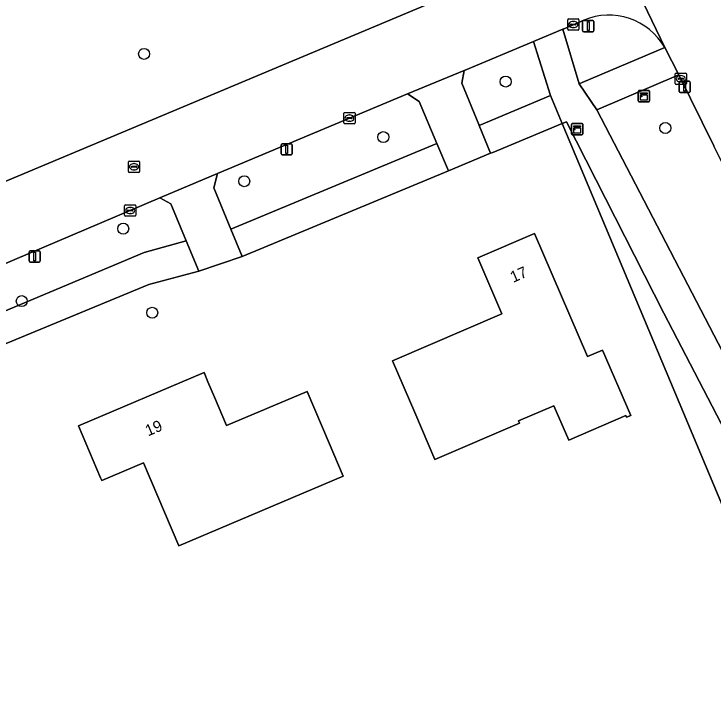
# Model space of a CAD drawing. Extents: x 162417 to 163722, y 384268 to 385417.
# Drawn here: x 163289.6 to 163351.6, y 384911.4 to 384972.9 of the extents above; entities that cross this region are included whole.
import ezdxf

# ---------------------------------------------------------------- set-up
doc = ezdxf.new("R2010")
doc.units = 0
for name, color, linetype in [('IMGEO_Boom', 7, 'Continuous'), ('IMGEO_Erf', 7, 'Continuous'), ('IMGEO_Groenvoorziening', 7, 'Continuous'), ('IMGEO_Kast', 7, 'Continuous'), ('IMGEO_Kolk', 7, 'Continuous'), ('IMGEO_Lichtmast', 7, 'Continuous'), ('IMGEO_Loofbos', 7, 'Continuous'), ('IMGEO_Pand', 7, 'Continuous'), ('IMGEO_Pand_nummerreeks', 7, 'Continuous'), ('IMGEO_Rijbaan_lokaal_gesloten', 7, 'Continuous'), ('IMGEO_Rioolput', 7, 'Continuous'), ('IMGEO_Verkeersbordpaal', 7, 'Continuous'), ('IMGEO_Voetpad_open', 7, 'Continuous')]:
    doc.layers.add(name, color=color, linetype=linetype)

msp = doc.modelspace()

# ---------------------------------------------------------------- linework, layer by layer
at = {"layer": 'IMGEO_Boom'}
for centre in [(163301.096, 384969.384), (163333.183, 384966.927), (163347.342, 384962.799), (163322.32, 384961.993), (163309.983, 384958.078), (163299.244, 384953.863), (163290.242, 384947.431), (163301.819, 384946.399)]:
    msp.add_circle(centre, 0.489, dxfattribs=at)
at = {"layer": 'IMGEO_Erf'}
for points in [[(163318.553, 385000), (163308.966, 385023.36), (163277.359, 385010.294), (163269.662, 385007.068), (163253.071, 385000), (163231.527, 384990.762), (163201.717, 384977.798), (163182.103, 384971.2), (163157.341, 384961.784), (163158.508, 384959.069), (163175.467, 384919.624), (163175.758, 384919.851), (163183.667, 384913.961), (163328.962, 384974.963)], [(163335.723, 384953.434), (163340.434, 384942.506), (163341.772, 384943.083), (163344.271, 384937.288), (163343.894, 384937.126), (163343.827, 384937.282), (163338.769, 384935.101), (163337.455, 384938.148), (163334.316, 384936.795), (163334.399, 384936.602), (163326.904, 384933.371), (163325.111, 384937.531), (163323.131, 384942.122), (163332.851, 384946.313), (163330.712, 384951.274)], [(163297.347, 384931.499), (163297.237, 384931.759), (163295.282, 384936.36), (163306.414, 384941.089), (163306.765, 384940.262), (163307.339, 384938.912), (163308.413, 384936.383), (163315.573, 384939.424), (163317.528, 384934.823), (163318.77, 384931.898), (163304.178, 384925.699), (163301.046, 384933.071)]]:
    msp.add_lwpolyline(points, close=True, dxfattribs=at)
msp.add_lwpolyline([(163355.108, 384922.849), (163338.205, 384963.202), (163332.037, 384960.636), (163331.845, 384960.556), (163328.115, 384959.004), (163309.804, 384951.385), (163305.952, 384950.098), (163301.519, 384948.918), (163287.113, 384942.953), (163279.759, 384939.573), (163273.176, 384936.418), (163263.164, 384931.62), (163230.9, 384918.02), (163227.943, 384916.773), (163202.03, 384905.85), (163198.14, 384904.21), (163175.984, 384894.871), (163189.317, 384805.604)], dxfattribs=at)
at = {"layer": 'IMGEO_Groenvoorziening'}
msp.add_lwpolyline([(163340.1, 384972.378), (163338.433, 384971.65), (163338.251, 384971.574), (163339.708, 384966.721), (163339.979, 384966.836), (163347.305, 384969.948)], dxfattribs=at)
for points in [[(163335.648, 384970.48), (163329.596, 384967.938), (163329.492, 384967.896), (163329.283, 384966.782), (163330.792, 384963.1), (163330.822, 384963.026), (163337.159, 384965.677)], [(163308.79, 384953.828), (163327.084, 384961.437), (163325.508, 384965.159), (163324.469, 384965.836), (163307.598, 384958.773), (163307.275, 384957.478)], [(163301.107, 384951.742), (163304.831, 384952.792), (163303.472, 384956.057), (163302.496, 384956.594), (163281.667, 384947.744), (163275.345, 384945.212), (163270.37, 384943.11), (163264.949, 384940.721), (163261.728, 384939.38), (163263.626, 384934.994), (163272.133, 384938.907), (163277.01, 384941.272), (163283.774, 384944.468)]]:
    msp.add_lwpolyline(points, close=True, dxfattribs=at)
msp.add_arc((163342.332, 384967.099), 5.731, 29.8077, 112.91731, dxfattribs=at)
at = {"layer": 'IMGEO_Kast'}
for p, q in [((163344.945, 384965.209), (163344.945, 384966.05)), ((163344.945, 384966.05), (163344.945, 384965.209)), ((163345.02, 384966.134), (163345.861, 384966.134)), ((163345.861, 384966.134), (163345.02, 384966.134)), ((163345.945, 384966.059), (163345.945, 384965.218)), ((163345.945, 384965.218), (163345.945, 384966.059)), ((163345.87, 384965.134), (163345.029, 384965.134)), ((163345.029, 384965.134), (163345.87, 384965.134)), ((163339.019, 384962.28), (163339.019, 384963.121)), ((163339.019, 384963.121), (163339.019, 384962.28)), ((163339.094, 384963.205), (163339.935, 384963.205)), ((163339.935, 384963.205), (163339.094, 384963.205)), ((163340.019, 384963.13), (163340.019, 384962.289)), ((163340.019, 384962.289), (163340.019, 384963.13)), ((163339.944, 384962.205), (163339.103, 384962.205)), ((163339.103, 384962.205), (163339.944, 384962.205))]:
    msp.add_line(p, q, dxfattribs=at)
for points in [[(163345.14, 384965.924), (163345.74, 384965.924), (163345.74, 384965.839), (163345.14, 384965.839), (163345.14, 384965.924)], [(163345.14, 384965.749), (163345.74, 384965.749), (163345.74, 384965.26), (163345.14, 384965.26), (163345.14, 384965.749)], [(163339.214, 384962.995), (163339.814, 384962.995), (163339.814, 384962.91), (163339.214, 384962.91), (163339.214, 384962.995)], [(163339.214, 384962.82), (163339.814, 384962.82), (163339.814, 384962.331), (163339.214, 384962.331), (163339.214, 384962.82)]]:
    msp.add_lwpolyline(points, dxfattribs=at)
for centre in [(163345.224, 384965.598), (163339.298, 384962.669)]:
    msp.add_circle(centre, 0.0377, dxfattribs=at)
for centre, start, end in [((163345.023, 384966.056), 92.4484, 184.28452), ((163345.023, 384966.056), 92.4484, 184.28452), ((163345.867, 384966.056), 2.4484, 94.28452), ((163345.867, 384966.056), 2.4484, 94.28452), ((163345.023, 384965.212), 182.4484, 274.28452), ((163345.023, 384965.212), 182.4484, 274.28452), ((163345.867, 384965.212), 272.4484, 4.28452), ((163345.867, 384965.212), 272.4484, 4.28452), ((163339.097, 384963.127), 92.4484, 184.28452), ((163339.097, 384963.127), 92.4484, 184.28452), ((163339.941, 384963.127), 2.4484, 94.28452), ((163339.941, 384963.127), 2.4484, 94.28452), ((163339.097, 384962.283), 182.4484, 274.28452), ((163339.097, 384962.283), 182.4484, 274.28452), ((163339.941, 384962.283), 272.4484, 4.28452), ((163339.941, 384962.283), 272.4484, 4.28452)]:
    msp.add_arc(centre, 0.0779, start, end, dxfattribs=at)
at = {"layer": 'IMGEO_Kolk'}
for p, q in [((163338.679, 384971.564), (163338.679, 384972.416)), ((163338.754, 384972.49), (163339.606, 384972.49)), ((163339.167, 384972.27), (163339.192, 384972.27)), ((163339.68, 384972.416), (163339.68, 384971.564)), ((163338.938, 384971.984), (163338.938, 384971.996)), ((163339.376, 384971.947), (163338.978, 384971.947)), ((163338.981, 384972.033), (163339.379, 384972.033)), ((163339.19, 384971.71), (163339.165, 384971.71)), ((163339.422, 384971.996), (163339.422, 384971.984)), ((163339.606, 384971.49), (163338.754, 384971.49)), ((163348.218, 384966.745), (163348.218, 384967.597)), ((163348.293, 384967.671), (163349.145, 384967.671)), ((163348.477, 384967.165), (163348.477, 384967.177)), ((163348.52, 384967.214), (163348.918, 384967.214)), ((163348.706, 384967.451), (163348.731, 384967.451)), ((163348.961, 384967.177), (163348.961, 384967.165)), ((163349.219, 384967.597), (163349.219, 384966.745)), ((163349.145, 384966.671), (163348.293, 384966.671)), ((163348.915, 384967.128), (163348.517, 384967.128)), ((163348.729, 384966.891), (163348.704, 384966.891)), ((163318.814, 384963.253), (163318.814, 384964.105)), ((163318.889, 384964.179), (163319.741, 384964.179)), ((163319.815, 384964.105), (163319.815, 384963.253)), ((163319.073, 384963.673), (163319.073, 384963.685)), ((163319.511, 384963.636), (163319.113, 384963.636)), ((163319.116, 384963.722), (163319.514, 384963.722)), ((163319.302, 384963.959), (163319.327, 384963.959)), ((163319.557, 384963.685), (163319.557, 384963.673)), ((163319.741, 384963.179), (163318.889, 384963.179)), ((163319.325, 384963.399), (163319.3, 384963.399)), ((163299.366, 384955.052), (163299.366, 384955.904)), ((163299.441, 384955.978), (163300.293, 384955.978)), ((163299.625, 384955.472), (163299.625, 384955.484)), ((163300.063, 384955.435), (163299.665, 384955.435)), ((163299.668, 384955.521), (163300.066, 384955.521)), ((163299.854, 384955.758), (163299.879, 384955.758)), ((163300.109, 384955.484), (163300.109, 384955.472)), ((163300.367, 384955.904), (163300.367, 384955.052)), ((163300.293, 384954.978), (163299.441, 384954.978)), ((163299.877, 384955.198), (163299.852, 384955.198))]:
    msp.add_line(p, q, dxfattribs=at)
for points in [[(163338.679, 384971.564), (163338.679, 384972.416)], [(163338.754, 384972.49), (163339.606, 384972.49)], [(163339.68, 384972.416), (163339.68, 384971.564)], [(163339.606, 384971.49), (163338.754, 384971.49)], [(163348.218, 384966.745), (163348.218, 384967.597)], [(163348.293, 384967.671), (163349.145, 384967.671)], [(163349.219, 384967.597), (163349.219, 384966.745)], [(163349.145, 384966.671), (163348.293, 384966.671)], [(163318.814, 384963.253), (163318.814, 384964.105)], [(163318.889, 384964.179), (163319.741, 384964.179)], [(163319.815, 384964.105), (163319.815, 384963.253)], [(163319.741, 384963.179), (163318.889, 384963.179)], [(163299.366, 384955.052), (163299.366, 384955.904)], [(163299.441, 384955.978), (163300.293, 384955.978)], [(163300.367, 384955.904), (163300.367, 384955.052)], [(163300.293, 384954.978), (163299.441, 384954.978)]]:
    msp.add_lwpolyline(points, dxfattribs=at)
for centre, radius, start, end in [((163338.756, 384972.414), 0.0765, 91.55205, 178.44795), ((163338.756, 384972.414), 0.0765, 91.55205, 178.44795), ((163339.604, 384972.414), 0.0765, 1.55205, 88.44795), ((163339.604, 384972.414), 0.0765, 1.55205, 88.44795), ((163338.756, 384971.566), 0.0765, 181.55205, 268.44795), ((163338.756, 384971.566), 0.0765, 181.55205, 268.44795), ((163338.978, 384971.993), 0.0403, 85.87752, 175.75265), ((163338.975, 384971.983), 0.0366, 178.93798, 274.71019), ((163339.379, 384971.99), 0.043, 264.86636, 352.45326), ((163339.383, 384971.995), 0.0386, 1.73085, 96.63898), ((163339.604, 384971.566), 0.0765, 271.55205, 358.44795), ((163339.604, 384971.566), 0.0765, 271.55205, 358.44795), ((163348.295, 384967.595), 0.0765, 91.55205, 178.44795), ((163348.295, 384967.595), 0.0765, 91.55205, 178.44795), ((163348.517, 384967.174), 0.0403, 85.87752, 175.75265), ((163348.514, 384967.164), 0.0366, 178.93798, 274.71019), ((163348.918, 384967.171), 0.043, 264.86636, 352.45326), ((163348.922, 384967.176), 0.0386, 1.73085, 96.63898), ((163349.143, 384967.595), 0.0765, 1.55205, 88.44795), ((163349.143, 384967.595), 0.0765, 1.55205, 88.44795), ((163348.295, 384966.747), 0.0765, 181.55205, 268.44795), ((163348.295, 384966.747), 0.0765, 181.55205, 268.44795), ((163349.143, 384966.747), 0.0765, 271.55205, 358.44795), ((163349.143, 384966.747), 0.0765, 271.55205, 358.44795), ((163318.891, 384964.103), 0.0765, 91.55205, 178.44795), ((163318.891, 384964.103), 0.0765, 91.55205, 178.44795), ((163319.739, 384964.103), 0.0765, 1.55205, 88.44795), ((163319.739, 384964.103), 0.0765, 1.55205, 88.44795), ((163319.113, 384963.682), 0.0403, 85.87752, 175.75265), ((163319.11, 384963.672), 0.0366, 178.93798, 274.71019), ((163319.514, 384963.679), 0.043, 264.86636, 352.45326), ((163319.518, 384963.684), 0.0386, 1.73085, 96.63898), ((163318.891, 384963.255), 0.0765, 181.55205, 268.44795), ((163318.891, 384963.255), 0.0765, 181.55205, 268.44795), ((163319.739, 384963.255), 0.0765, 271.55205, 358.44795), ((163319.739, 384963.255), 0.0765, 271.55205, 358.44795), ((163299.443, 384955.902), 0.0765, 91.55205, 178.44795), ((163299.443, 384955.902), 0.0765, 91.55205, 178.44795), ((163299.665, 384955.481), 0.0403, 85.87752, 175.75265), ((163299.662, 384955.471), 0.0366, 178.93798, 274.71019), ((163300.066, 384955.478), 0.043, 264.86636, 352.45326), ((163300.07, 384955.483), 0.0386, 1.73085, 96.63898), ((163300.291, 384955.902), 0.0765, 1.55205, 88.44795), ((163300.291, 384955.902), 0.0765, 1.55205, 88.44795), ((163299.443, 384955.054), 0.0765, 181.55205, 268.44795), ((163299.443, 384955.054), 0.0765, 181.55205, 268.44795), ((163300.291, 384955.054), 0.0765, 271.55205, 358.44795), ((163300.291, 384955.054), 0.0765, 271.55205, 358.44795)]:
    msp.add_arc(centre, radius, start, end, dxfattribs=at)
for centre, major_axis, ratio, start_param, end_param in [((163339.166, 384971.99), (-0.387, 0.002), 0.722429, 4.712389, 7.853982), ((163339.191, 384971.99), (-0.39, 0.002), 0.717154, 1.570796, 4.712389), ((163348.705, 384967.171), (-0.387, 0.002), 0.722429, 4.712389, 7.853982), ((163348.73, 384967.171), (-0.39, 0.002), 0.717154, 1.570796, 4.712389), ((163319.301, 384963.679), (-0.387, 0.002), 0.722429, 4.712389, 7.853982), ((163319.326, 384963.679), (-0.39, 0.002), 0.717154, 1.570796, 4.712389), ((163299.853, 384955.478), (-0.387, 0.002), 0.722429, 4.712389, 7.853982), ((163299.878, 384955.478), (-0.39, 0.002), 0.717154, 1.570796, 4.712389)]:
    msp.add_ellipse(centre, major_axis=major_axis, ratio=ratio, start_param=start_param, end_param=end_param, dxfattribs=at)
at = {"layer": 'IMGEO_Lichtmast'}
for p, q in [((163348.567, 384966.056), (163348.567, 384966.856)), ((163348.567, 384966.856), (163348.567, 384966.056)), ((163348.667, 384966.956), (163349.457, 384966.956)), ((163349.457, 384966.956), (163348.667, 384966.956)), ((163349.557, 384966.856), (163349.557, 384966.056)), ((163349.557, 384966.056), (163349.557, 384966.856)), ((163349.457, 384965.956), (163348.667, 384965.956)), ((163348.667, 384965.956), (163349.457, 384965.956)), ((163313.259, 384960.509), (163313.259, 384961.309)), ((163313.259, 384961.309), (163313.259, 384960.509)), ((163313.359, 384961.409), (163314.149, 384961.409)), ((163314.149, 384961.409), (163313.359, 384961.409)), ((163314.249, 384961.309), (163314.249, 384960.509)), ((163314.249, 384960.509), (163314.249, 384961.309)), ((163314.149, 384960.409), (163313.359, 384960.409)), ((163313.359, 384960.409), (163314.149, 384960.409)), ((163290.898, 384950.996), (163290.898, 384951.796)), ((163290.898, 384951.796), (163290.898, 384950.996)), ((163290.998, 384951.896), (163291.788, 384951.896)), ((163291.788, 384951.896), (163290.998, 384951.896)), ((163291.888, 384951.796), (163291.888, 384950.996)), ((163291.888, 384950.996), (163291.888, 384951.796)), ((163291.788, 384950.896), (163290.998, 384950.896)), ((163290.998, 384950.896), (163291.788, 384950.896))]:
    msp.add_line(p, q, dxfattribs=at)
for points in [[(163348.987, 384966.831), (163349.137, 384966.831), (163349.137, 384966.081), (163348.987, 384966.081), (163348.987, 384966.831)], [(163313.679, 384961.284), (163313.829, 384961.284), (163313.829, 384960.534), (163313.679, 384960.534), (163313.679, 384961.284)], [(163291.318, 384951.771), (163291.468, 384951.771), (163291.468, 384951.021), (163291.318, 384951.021), (163291.318, 384951.771)]]:
    msp.add_lwpolyline(points, dxfattribs=at)
for centre, start, end in [((163348.667, 384966.856), 90, 180), ((163348.667, 384966.856), 90, 180), ((163349.457, 384966.856), 0, 90), ((163349.457, 384966.856), 360, 90), ((163348.667, 384966.056), 180, 270), ((163348.667, 384966.056), 180, 270), ((163349.457, 384966.056), 270, 0), ((163349.457, 384966.056), 270, 0), ((163313.359, 384961.309), 90, 180), ((163313.359, 384961.309), 90, 180), ((163314.149, 384961.309), 0, 90), ((163314.149, 384961.309), 360, 90), ((163313.359, 384960.509), 180, 270), ((163313.359, 384960.509), 180, 270), ((163314.149, 384960.509), 270, 0), ((163314.149, 384960.509), 270, 0), ((163290.998, 384951.796), 90, 180), ((163290.998, 384951.796), 90, 180), ((163291.788, 384951.796), 0, 90), ((163291.788, 384951.796), 360, 90), ((163290.998, 384950.996), 180, 270), ((163290.998, 384950.996), 180, 270), ((163291.788, 384950.996), 270, 0), ((163291.788, 384950.996), 270, 0)]:
    msp.add_arc(centre, 0.1, start, end, dxfattribs=at)
at = {"layer": 'IMGEO_Loofbos'}
msp.add_lwpolyline([(163367.462, 384930.688), (163366.713, 384931.978), (163363.047, 384938.292), (163361.182, 384941.826), (163351.64, 384961.227), (163348.551, 384967.508), (163341.262, 384964.426), (163344.699, 384957.814), (163364.022, 384920.643), (163374.727, 384900.875), (163379.128, 384892.265), (163384.539, 384895.672)], dxfattribs=at)
msp.add_lwpolyline([(163377.046, 384890.814), (163369.878, 384904.051), (163360.118, 384921.532), (163347.204, 384946.37), (163338.574, 384963.356), (163338.205, 384963.202), (163355.108, 384922.849), (163370.337, 384886.24)], close=True, dxfattribs=at)
at = {"layer": 'IMGEO_Pand'}
for points in [[(163335.723, 384953.434), (163330.712, 384951.274), (163332.851, 384946.313), (163323.131, 384942.122), (163325.111, 384937.531), (163326.904, 384933.371), (163334.399, 384936.602), (163334.316, 384936.795), (163337.455, 384938.148), (163338.769, 384935.101), (163343.827, 384937.282), (163343.894, 384937.126), (163344.271, 384937.288), (163341.772, 384943.083), (163340.434, 384942.506)], [(163297.347, 384931.499), (163301.046, 384933.071), (163304.178, 384925.699), (163318.77, 384931.898), (163317.528, 384934.823), (163315.573, 384939.424), (163308.413, 384936.383), (163307.339, 384938.912), (163306.765, 384940.262), (163306.414, 384941.089), (163295.282, 384936.36), (163297.237, 384931.759)]]:
    msp.add_lwpolyline(points, close=True, dxfattribs=at)
at = {"layer": 'IMGEO_Rijbaan_lokaal_gesloten'}
for points in [[(163346.029, 384988.576), (163341.041, 384999.228), (163335.922, 385009.856), (163331.826, 385018.363), (163327.694, 385027.065), (163321.435, 385024.117), (163326.303, 385014.043), (163330.751, 385004.737), (163338.195, 384989.478), (163338.687, 384988.388), (163339.172, 384987.292), (163339.608, 384986.274), (163340.067, 384985.051), (163347.305, 384969.948), (163348.551, 384967.508), (163351.64, 384961.227)], [(163347.305, 384969.948), (163340.067, 384985.051)], [(163337.564, 384978.789), (163336.54, 384978.154), (163336.199, 384978.01), (163333.911, 384977.041), (163328.962, 384974.963), (163183.667, 384913.961), (163186.272, 384907.759), (163194.231, 384911.102), (163200.018, 384913.546), (163224.3, 384923.826)], [(163224.3, 384923.826), (163228.587, 384925.583), (163230.736, 384926.477), (163234.402, 384928.003), (163238.069, 384929.529), (163241.735, 384931.056), (163257.919, 384937.794), (163261.728, 384939.38), (163264.949, 384940.721), (163270.37, 384943.11), (163275.345, 384945.212), (163281.667, 384947.744), (163302.496, 384956.594), (163307.598, 384958.773), (163324.469, 384965.836), (163329.492, 384967.896), (163329.596, 384967.938), (163335.648, 384970.48), (163335.853, 384970.566), (163338.251, 384971.574), (163338.433, 384971.65), (163340.1, 384972.378)]]:
    msp.add_lwpolyline(points, dxfattribs=at)
msp.add_arc((163342.332, 384967.099), 5.731, 29.8077, 112.91731, dxfattribs=at)
at = {"layer": 'IMGEO_Rioolput'}
for p, q in [((163299.7, 384958.936), (163299.7, 384959.788)), ((163299.775, 384959.862), (163300.627, 384959.862)), ((163300.701, 384959.788), (163300.701, 384958.936)), ((163299.959, 384959.356), (163299.959, 384959.368)), ((163300.397, 384959.319), (163299.999, 384959.319)), ((163300.002, 384959.405), (163300.4, 384959.405)), ((163300.188, 384959.642), (163300.213, 384959.642)), ((163300.443, 384959.368), (163300.443, 384959.356)), ((163300.627, 384958.862), (163299.775, 384958.862)), ((163300.211, 384959.082), (163300.186, 384959.082))]:
    msp.add_line(p, q, dxfattribs=at)
for points in [[(163299.7, 384958.936), (163299.7, 384959.788)], [(163299.775, 384959.862), (163300.627, 384959.862)], [(163300.701, 384959.788), (163300.701, 384958.936)], [(163300.627, 384958.862), (163299.775, 384958.862)]]:
    msp.add_lwpolyline(points, dxfattribs=at)
for centre, radius, start, end in [((163299.777, 384959.786), 0.0765, 91.55205, 178.44795), ((163299.777, 384959.786), 0.0765, 91.55205, 178.44795), ((163300.625, 384959.786), 0.0765, 1.55205, 88.44795), ((163300.625, 384959.786), 0.0765, 1.55205, 88.44795), ((163299.999, 384959.365), 0.0403, 85.87752, 175.75265), ((163299.996, 384959.355), 0.0366, 178.93798, 274.71019), ((163300.4, 384959.362), 0.043, 264.86636, 352.45326), ((163300.404, 384959.367), 0.0386, 1.73085, 96.63898), ((163299.777, 384958.938), 0.0765, 181.55205, 268.44795), ((163299.777, 384958.938), 0.0765, 181.55205, 268.44795), ((163300.625, 384958.938), 0.0765, 271.55205, 358.44795), ((163300.625, 384958.938), 0.0765, 271.55205, 358.44795)]:
    msp.add_arc(centre, radius, start, end, dxfattribs=at)
for centre, major_axis, ratio, start_param, end_param in [((163300.187, 384959.362), (-0.387, 0.002), 0.722429, 4.712389, 7.853982), ((163300.212, 384959.362), (-0.39, 0.002), 0.717154, 1.570796, 4.712389)]:
    msp.add_ellipse(centre, major_axis=major_axis, ratio=ratio, start_param=start_param, end_param=end_param, dxfattribs=at)
at = {"layer": 'IMGEO_Verkeersbordpaal'}
for p, q in [((163340.007, 384971.444), (163340.007, 384972.244)), ((163340.007, 384972.244), (163340.007, 384971.444)), ((163340.107, 384972.344), (163340.897, 384972.344)), ((163340.897, 384972.344), (163340.107, 384972.344)), ((163340.997, 384972.244), (163340.997, 384971.444)), ((163340.997, 384971.444), (163340.997, 384972.244)), ((163340.897, 384971.344), (163340.107, 384971.344)), ((163340.107, 384971.344), (163340.897, 384971.344))]:
    msp.add_line(p, q, dxfattribs=at)
msp.add_lwpolyline([(163340.427, 384972.219), (163340.577, 384972.219), (163340.577, 384971.469), (163340.427, 384971.469), (163340.427, 384972.219)], dxfattribs=at)
for centre, start, end in [((163340.107, 384972.244), 90, 180), ((163340.107, 384972.244), 90, 180), ((163340.897, 384972.244), 0, 90), ((163340.897, 384972.244), 360, 90), ((163340.107, 384971.444), 180, 270), ((163340.107, 384971.444), 180, 270), ((163340.897, 384971.444), 270, 0), ((163340.897, 384971.444), 270, 0)]:
    msp.add_arc(centre, 0.1, start, end, dxfattribs=at)
at = {"layer": 'IMGEO_Voetpad_open'}
msp.add_lwpolyline([(163364.022, 384920.643), (163344.699, 384957.814), (163341.262, 384964.426), (163339.708, 384966.721), (163338.251, 384971.574), (163335.853, 384970.566), (163335.648, 384970.48), (163337.159, 384965.677), (163338.205, 384963.202), (163338.574, 384963.356), (163347.204, 384946.37), (163360.118, 384921.532)], dxfattribs=at)
for points in [[(163348.551, 384967.508), (163347.305, 384969.948), (163339.979, 384966.836), (163339.708, 384966.721), (163341.262, 384964.426)], [(163329.283, 384966.782), (163329.492, 384967.896), (163324.469, 384965.836), (163325.508, 384965.159), (163327.084, 384961.437), (163328.115, 384959.004), (163331.845, 384960.556), (163330.822, 384963.026), (163330.792, 384963.1)], [(163338.205, 384963.202), (163337.159, 384965.677), (163330.822, 384963.026), (163331.845, 384960.556), (163332.037, 384960.636)], [(163308.79, 384953.828), (163309.804, 384951.385), (163328.115, 384959.004), (163327.084, 384961.437)], [(163304.831, 384952.792), (163305.952, 384950.098), (163309.804, 384951.385), (163308.79, 384953.828), (163307.275, 384957.478), (163307.598, 384958.773), (163302.496, 384956.594), (163303.472, 384956.057)], [(163301.519, 384948.918), (163305.952, 384950.098), (163304.831, 384952.792), (163301.107, 384951.742), (163283.774, 384944.468), (163277.01, 384941.272), (163272.133, 384938.907), (163263.626, 384934.994), (163261.728, 384939.38), (163257.919, 384937.794), (163259.852, 384933.342), (163243.638, 384926.483), (163239.927, 384924.92), (163236.298, 384923.37), (163234.402, 384928.003), (163230.736, 384926.477), (163232.676, 384921.822), (163229.822, 384920.603), (163230.9, 384918.02), (163263.164, 384931.62), (163273.176, 384936.418), (163279.759, 384939.573), (163287.113, 384942.953)]]:
    msp.add_lwpolyline(points, close=True, dxfattribs=at)

# ---------------------------------------------------------------- texts
at = {"layer": 'IMGEO_Pand_nummerreeks'}
for s, rotation, p in [('17', 23.31938, (163333.841, 384949.051)), ('19', 23.01634, (163301.454, 384935.418))]:
    msp.add_text(s, height=1, rotation=rotation, dxfattribs=at).set_placement(p)

doc.saveas('drawing.dxf')
